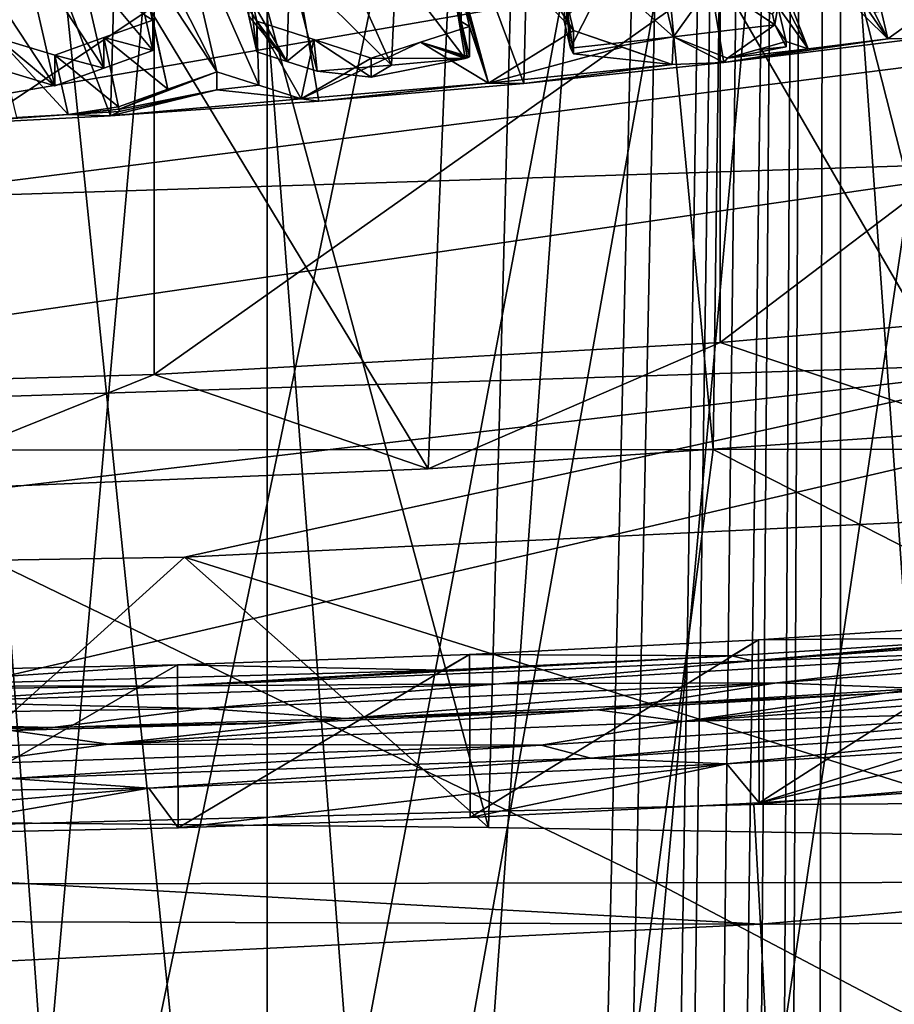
# Model space of a CAD drawing. Header units: metres. Extents: x -24 to 24, y -69 to 184.
# Tile 484 of 656: x 1.53 to 3.37, y 124.12 to 126.19. Entities that reach past the tile are written whole.
import ezdxf

# ---------------------------------------------------------------- set-up
doc = ezdxf.new("R2010")
doc.units = ezdxf.units.M
for name, color, linetype in [('1052', 7, 'CONTINUOUS'), ('1075', 7, 'CONTINUOUS'), ('1103', 7, 'CONTINUOUS'), ('1252', 7, 'CONTINUOUS'), ('1262', 7, 'CONTINUOUS'), ('1439', 7, 'CONTINUOUS'), ('1453', 7, 'CONTINUOUS'), ('1525', 7, 'CONTINUOUS'), ('1772', 7, 'CONTINUOUS'), ('1880', 7, 'CONTINUOUS'), ('2072', 7, 'CONTINUOUS'), ('2127', 7, 'CONTINUOUS'), ('2224', 7, 'CONTINUOUS'), ('2403', 7, 'CONTINUOUS'), ('2408', 7, 'CONTINUOUS'), ('2529', 7, 'CONTINUOUS'), ('2530', 7, 'CONTINUOUS'), ('2583', 7, 'CONTINUOUS'), ('2609', 7, 'CONTINUOUS'), ('2641', 7, 'CONTINUOUS'), ('2944', 7, 'CONTINUOUS'), ('3159', 7, 'CONTINUOUS'), ('3311', 7, 'CONTINUOUS'), ('3362', 7, 'CONTINUOUS'), ('3422', 7, 'CONTINUOUS'), ('3426', 7, 'CONTINUOUS'), ('3485', 7, 'CONTINUOUS'), ('3569', 7, 'CONTINUOUS'), ('3613', 7, 'CONTINUOUS'), ('367', 7, 'CONTINUOUS'), ('369', 7, 'CONTINUOUS'), ('371', 7, 'CONTINUOUS'), ('373', 7, 'CONTINUOUS'), ('383', 7, 'CONTINUOUS'), ('3912', 7, 'CONTINUOUS'), ('3965', 2, 'CONTINUOUS'), ('3966', 2, 'CONTINUOUS'), ('406', 7, 'CONTINUOUS'), ('421', 2, 'CONTINUOUS'), ('424', 3, 'CONTINUOUS'), ('434', 7, 'CONTINUOUS'), ('473', 7, 'CONTINUOUS'), ('487', 7, 'CONTINUOUS'), ('554', 2, 'CONTINUOUS'), ('563', 2, 'CONTINUOUS')]:
    doc.layers.add(name, color=color, linetype=linetype)

msp = doc.modelspace()

# ---------------------------------------------------------------- linework, layer by layer
at = {"layer": '1052'}
for points in [[(3.00307, 125.511472, 211.255068), (4.15488, 126.38466, 211.422889), (4.154883, 125.611919, 211.629944)], [(3.003084, 126.284213, 211.048017), (4.15488, 126.38466, 211.422889), (3.00307, 125.511472, 211.255068)], [(1.815886, 126.216579, 210.795601), (3.003084, 126.284213, 211.048017), (1.815888, 125.443838, 211.002656)], [(1.815888, 125.443838, 211.002656), (3.003084, 126.284213, 211.048017), (3.00307, 125.511472, 211.255068)], [(0.60762, 126.182572, 210.668684), (1.815886, 126.216579, 210.795601), (0.607628, 125.409831, 210.875738)], [(0.607628, 125.409831, 210.875738), (1.815886, 126.216579, 210.795601), (1.815888, 125.443838, 211.002656)]]:
    msp.add_3dface(points, dxfattribs=at)
at = {"layer": '1075'}
msp.add_3dface([(1.815886, 126.216579, 210.795601), (0.60762, 126.182572, 210.668684), (1.188961, 126.32483, 211.199601)], dxfattribs=at)
at = {"layer": '1103'}
for points in [[(3.00307, 125.511472, 211.255068), (4.154883, 125.611919, 211.629944), (3.553695, 125.326711, 211.178976)], [(1.815888, 125.443838, 211.002656), (3.00307, 125.511472, 211.255068), (2.390984, 125.246076, 210.878044)], [(2.390984, 125.246076, 210.878044), (3.00307, 125.511472, 211.255068), (3.553695, 125.326711, 211.178976)], [(0.607628, 125.409831, 210.875738), (1.815888, 125.443838, 211.002656), (1.202077, 125.197339, 210.696156)], [(1.202077, 125.197339, 210.696156), (1.815888, 125.443838, 211.002656), (2.390984, 125.246076, 210.878044)]]:
    msp.add_3dface(points, dxfattribs=at)
at = {"layer": '1252'}
for points in [[(3.611188, 124.665753, 211.489088), (3.085017, 124.545858, 211.241891), (3.017203, 124.627486, 211.312303)], [(3.681916, 124.585037, 211.421701), (3.085017, 124.545858, 211.241891), (3.611188, 124.665753, 211.489088)], [(3.017203, 124.627486, 211.312303), (1.865748, 124.493347, 210.977302), (1.804227, 124.576663, 211.053703)], [(2.478991, 124.515263, 211.093604), (1.865748, 124.493347, 210.977302), (3.017203, 124.627486, 211.312303)], [(3.085017, 124.545858, 211.241891), (2.478991, 124.515263, 211.093604), (3.017203, 124.627486, 211.312303)], [(1.804227, 124.576663, 211.053703), (0.62435, 124.475769, 210.841839), (0.568058, 124.560663, 210.923872)], [(1.246857, 124.480167, 210.893286), (0.62435, 124.475769, 210.841839), (1.804227, 124.576663, 211.053703)], [(1.865748, 124.493347, 210.977302), (1.246857, 124.480167, 210.893286), (1.804227, 124.576663, 211.053703)]]:
    msp.add_3dface(points, dxfattribs=at)
at = {"layer": '1262'}
for points in [[(2.477401, 126.174335, 215.206173), (2.374349, 126.141241, 215.133176), (2.477401, 126.11007, 215.223392)], [(2.374349, 126.141241, 215.133176), (2.271281, 126.107491, 215.060343), (2.468352, 126.107188, 215.216976)], [(2.472877, 126.108629, 215.220184), (2.374349, 126.141241, 215.133176), (2.468352, 126.107188, 215.216976)], [(2.477401, 126.11007, 215.223392), (2.374349, 126.141241, 215.133176), (2.472877, 126.108629, 215.220184)], [(2.468352, 126.107188, 215.216976), (2.271281, 126.107491, 215.060343), (2.271281, 126.06805, 215.070911)]]:
    msp.add_3dface(points, dxfattribs=at)
at = {"layer": '1439'}
for points in [[(2.468352, 126.107188, 215.216976), (2.271281, 126.06805, 215.070911), (2.313727, 126.093242, 215.164931)], [(2.313727, 126.093242, 215.164931), (2.271281, 126.06805, 215.070911), (2.157927, 126.080202, 215.116264)]]:
    msp.add_3dface(points, dxfattribs=at)
at = {"layer": '1453'}
msp.add_3dface([(3.340266, 126.211051, 215.470105), (3.326737, 126.204024, 215.578375), (3.355085, 126.148294, 215.370388)], dxfattribs=at)
at = {"layer": '1525'}
for points in [[(3.941742, 124.81947, 211.640929), (3.348428, 124.775751, 211.443844), (3.421895, 124.785483, 211.465049)], [(3.421895, 124.785483, 211.465049), (3.348428, 124.775751, 211.443844), (2.823511, 124.749617, 211.296967)], [(3.348428, 124.775751, 211.443844), (2.745732, 124.740794, 211.278914), (2.823511, 124.749617, 211.296967)], [(2.745732, 124.740794, 211.278914), (2.134321, 124.714613, 211.146279), (2.21648, 124.72243, 211.160826)], [(2.823511, 124.749617, 211.296967), (2.745732, 124.740794, 211.278914), (2.21648, 124.72243, 211.160826)], [(2.21648, 124.72243, 211.160826), (2.134321, 124.714613, 211.146279), (1.60207, 124.704004, 211.056976)], [(1.60207, 124.704004, 211.056976), (0.892694, 124.688955, 210.979618), (0.360627, 124.693752, 210.947811)], [(1.515836, 124.697305, 211.046369), (0.892694, 124.688955, 210.979618), (1.60207, 124.704004, 211.056976)], [(2.134321, 124.714613, 211.146279), (1.515836, 124.697305, 211.046369), (1.60207, 124.704004, 211.056976)]]:
    msp.add_3dface(points, dxfattribs=at)
at = {"layer": '1772'}
for points in [[(3.083725, 124.887464, 211.149986), (3.680342, 124.926603, 211.329628), (3.626522, 124.892609, 211.433577)], [(2.477701, 124.856888, 211.001771), (3.083725, 124.887464, 211.149986), (3.028055, 124.853801, 211.254757)], [(3.028055, 124.853801, 211.254757), (3.083725, 124.887464, 211.149986), (3.626522, 124.892609, 211.433577)], [(1.8648, 124.835001, 210.885595), (2.477701, 124.856888, 211.001771), (2.420683, 124.823706, 211.107948)], [(2.420683, 124.823706, 211.107948), (2.477701, 124.856888, 211.001771), (3.028055, 124.853801, 211.254757)], [(1.184965, 124.789929, 210.911716), (1.8648, 124.835001, 210.885595), (2.420683, 124.823706, 211.107948)], [(1.246484, 124.821843, 210.801692), (1.8648, 124.835001, 210.885595), (1.184965, 124.789929, 210.911716)]]:
    msp.add_3dface(points, dxfattribs=at)
at = {"layer": '1880'}
for points in [[(3.071307, 124.843558, 211.298722), (4.214751, 124.940065, 211.644088), (4.227766, 124.928717, 211.682399)], [(3.626522, 124.892609, 211.433577), (4.214751, 124.940065, 211.644088), (3.071307, 124.843558, 211.298722)], [(3.071307, 124.843558, 211.298722), (4.227766, 124.928717, 211.682399), (3.716161, 124.86566, 211.525402)], [(3.028055, 124.853801, 211.254757), (3.626522, 124.892609, 211.433577), (3.071307, 124.843558, 211.298722)], [(3.122676, 124.797722, 211.363653), (3.716161, 124.86566, 211.525402), (4.269742, 124.883926, 211.750882)], [(3.421895, 124.785483, 211.465049), (3.122676, 124.797722, 211.363653), (4.269742, 124.883926, 211.750882)], [(2.539988, 124.794972, 211.194429), (3.716161, 124.86566, 211.525402), (3.122676, 124.797722, 211.363653)], [(2.539988, 124.794972, 211.194429), (3.071307, 124.843558, 211.298722), (3.716161, 124.86566, 211.525402)], [(1.861491, 124.791078, 211.03398), (3.028055, 124.853801, 211.254757), (3.071307, 124.843558, 211.298722)], [(2.420683, 124.823706, 211.107948), (3.028055, 124.853801, 211.254757), (1.861491, 124.791078, 211.03398)], [(1.861491, 124.791078, 211.03398), (3.071307, 124.843558, 211.298722), (2.539988, 124.794972, 211.194429)], [(1.184965, 124.789929, 210.911716), (2.420683, 124.823706, 211.107948), (1.861491, 124.791078, 211.03398)], [(0.61858, 124.773424, 210.897358), (1.861491, 124.791078, 211.03398), (1.320114, 124.757793, 210.986126)], [(0.61858, 124.773424, 210.897358), (1.184965, 124.789929, 210.911716), (1.861491, 124.791078, 211.03398)], [(1.320114, 124.757793, 210.986126), (2.539988, 124.794972, 211.194429), (1.921508, 124.743796, 211.09379)], [(1.320114, 124.757793, 210.986126), (1.861491, 124.791078, 211.03398), (2.539988, 124.794972, 211.194429)], [(1.921508, 124.743796, 211.09379), (2.539988, 124.794972, 211.194429), (3.122676, 124.797722, 211.363653)], [(2.21648, 124.72243, 211.160826), (1.921508, 124.743796, 211.09379), (3.122676, 124.797722, 211.363653)], [(2.823511, 124.749617, 211.296967), (2.21648, 124.72243, 211.160826), (3.122676, 124.797722, 211.363653)], [(3.421895, 124.785483, 211.465049), (2.823511, 124.749617, 211.296967), (3.122676, 124.797722, 211.363653)], [(0.686437, 124.724358, 210.950742), (1.320114, 124.757793, 210.986126), (1.921508, 124.743796, 211.09379)], [(1.60207, 124.704004, 211.056976), (0.686437, 124.724358, 210.950742), (1.921508, 124.743796, 211.09379)], [(2.21648, 124.72243, 211.160826), (1.60207, 124.704004, 211.056976), (1.921508, 124.743796, 211.09379)], [(1.60207, 124.704004, 211.056976), (0.360627, 124.693752, 210.947811), (0.686437, 124.724358, 210.950742)]]:
    msp.add_3dface(points, dxfattribs=at)
at = {"layer": '2072'}
for points in [[(3.141669, 126.131619, 215.308156), (3.141669, 126.142611, 215.30521), (3.080312, 126.125048, 215.261175)], [(3.018979, 126.107253, 215.21722), (3.141669, 126.131619, 215.308156), (3.080312, 126.125048, 215.261175)]]:
    msp.add_3dface(points, dxfattribs=at)
at = {"layer": '2127'}
for points in [[(1.94706, 126.041177, 214.97062), (1.94706, 126.078615, 214.960588), (2.035368, 126.050618, 214.930221)], [(2.124333, 126.022172, 214.899693), (1.94706, 126.041177, 214.97062), (2.035368, 126.050618, 214.930221)]]:
    msp.add_3dface(points, dxfattribs=at)
at = {"layer": '2224'}
for points in [[(1.436267, 126.30805, 215.367647), (1.53919, 126.345604, 215.439346), (1.607013, 126.049549, 214.985331)], [(1.607013, 126.049549, 214.985331), (1.53919, 126.345604, 215.439346), (1.710164, 126.086823, 215.057286)], [(1.53919, 126.345604, 215.439346), (1.658637, 126.308805, 215.397985), (1.710164, 126.086823, 215.057286)], [(1.486537, 126.085923, 215.027248), (1.436267, 126.30805, 215.367647), (1.607013, 126.049549, 214.985331)], [(1.813133, 126.123413, 215.129279), (1.658637, 126.308805, 215.397985), (1.795997, 126.19807, 215.244022)], [(1.710164, 126.086823, 215.057286), (1.658637, 126.308805, 215.397985), (1.813133, 126.123413, 215.129279)]]:
    msp.add_3dface(points, dxfattribs=at)
at = {"layer": '2403'}
for points in [[(2.798307, 126.130433, 215.203586), (2.695518, 126.165899, 215.238162), (2.902436, 126.094234, 215.168633)], [(2.902436, 126.094234, 215.168633), (2.695518, 126.165899, 215.238162), (2.695518, 126.116417, 215.25142)]]:
    msp.add_3dface(points, dxfattribs=at)
at = {"layer": '2408'}
for points in [[(2.100426, 126.303118, 215.45942), (2.203458, 126.337022, 215.532183), (2.313727, 126.093242, 215.164931)], [(2.313727, 126.093242, 215.164931), (2.203458, 126.337022, 215.532183), (2.322654, 126.297239, 215.491729)], [(1.997339, 126.268512, 215.386801), (2.100426, 126.303118, 215.45942), (2.094403, 126.10079, 215.137988)], [(2.100426, 126.303118, 215.45942), (2.157927, 126.080202, 215.116264), (2.094403, 126.10079, 215.137988)], [(2.100426, 126.303118, 215.45942), (2.313727, 126.093242, 215.164931), (2.157927, 126.080202, 215.116264)], [(2.468352, 126.107188, 215.216976), (2.313727, 126.093242, 215.164931), (2.322654, 126.297239, 215.491729)], [(2.468352, 126.107188, 215.216976), (2.322654, 126.297239, 215.491729), (2.443489, 126.256483, 215.450832)], [(1.997339, 126.268512, 215.386801), (2.094403, 126.10079, 215.137988), (2.014087, 126.195734, 215.274595)], [(2.472877, 126.108629, 215.220184), (2.443489, 126.256483, 215.450832), (2.460184, 126.184422, 215.338859)], [(2.472877, 126.108629, 215.220184), (2.468352, 126.107188, 215.216976), (2.443489, 126.256483, 215.450832)], [(2.03125, 126.121137, 215.159618), (2.014087, 126.195734, 215.274595), (2.094403, 126.10079, 215.137988)], [(2.477401, 126.11007, 215.223392), (2.472877, 126.108629, 215.220184), (2.460184, 126.184422, 215.338859)]]:
    msp.add_3dface(points, dxfattribs=at)
at = {"layer": '2529'}
for points in [[(3.941742, 124.81947, 211.640929), (4.078211, 124.797327, 211.695624), (2.924037, 124.716616, 211.328444)], [(3.348428, 124.775751, 211.443844), (3.941742, 124.81947, 211.640929), (2.924037, 124.716616, 211.328444)], [(4.078211, 124.797327, 211.695624), (3.8012, 124.73972, 211.590089), (2.924037, 124.716616, 211.328444)], [(2.745732, 124.740794, 211.278914), (3.348428, 124.775751, 211.443844), (2.924037, 124.716616, 211.328444)], [(2.745732, 124.740794, 211.278914), (2.924037, 124.716616, 211.328444), (1.719761, 124.668471, 211.080003)], [(2.134321, 124.714613, 211.146279), (2.745732, 124.740794, 211.278914), (1.719761, 124.668471, 211.080003)], [(3.8012, 124.73972, 211.590089), (2.627908, 124.666586, 211.25015), (2.924037, 124.716616, 211.328444)], [(3.8012, 124.73972, 211.590089), (2.731788, 124.639209, 211.260692), (2.627908, 124.666586, 211.25015)], [(3.901614, 124.715074, 211.610495), (2.731788, 124.639209, 211.260692), (3.8012, 124.73972, 211.590089)], [(2.924037, 124.716616, 211.328444), (2.627908, 124.666586, 211.25015), (1.719761, 124.668471, 211.080003)], [(1.515836, 124.697305, 211.046369), (1.719761, 124.668471, 211.080003), (0.485035, 124.654827, 210.958589)], [(1.515836, 124.697305, 211.046369), (2.134321, 124.714613, 211.146279), (1.719761, 124.668471, 211.080003)], [(3.901614, 124.715074, 211.610495), (3.017203, 124.627486, 211.312303), (2.731788, 124.639209, 211.260692)], [(3.611188, 124.665753, 211.489088), (3.017203, 124.627486, 211.312303), (3.901614, 124.715074, 211.610495)], [(1.719761, 124.668471, 211.080003), (1.40937, 124.626863, 211.032429), (0.485035, 124.654827, 210.958589)], [(2.627908, 124.666586, 211.25015), (1.40937, 124.626863, 211.032429), (1.719761, 124.668471, 211.080003)], [(2.627908, 124.666586, 211.25015), (1.515042, 124.596565, 211.032295), (1.40937, 124.626863, 211.032429)], [(2.731788, 124.639209, 211.260692), (1.515042, 124.596565, 211.032295), (2.627908, 124.666586, 211.25015)], [(2.731788, 124.639209, 211.260692), (1.804227, 124.576663, 211.053703), (1.515042, 124.596565, 211.032295)], [(3.017203, 124.627486, 211.312303), (1.804227, 124.576663, 211.053703), (2.731788, 124.639209, 211.260692)], [(1.804227, 124.576663, 211.053703), (0.568058, 124.560663, 210.923872), (1.515042, 124.596565, 211.032295)]]:
    msp.add_3dface(points, dxfattribs=at)
at = {"layer": '2530'}
for points in [[(1.94706, 126.078615, 214.960588), (1.94706, 126.041177, 214.97062), (1.740941, 126.000242, 214.817848)], [(1.844417, 126.042621, 214.888694), (1.94706, 126.078615, 214.960588), (1.740941, 126.000242, 214.817848)], [(1.740941, 126.005726, 214.816379), (1.844417, 126.042621, 214.888694), (1.740941, 126.000242, 214.817848)]]:
    msp.add_3dface(points, dxfattribs=at)
at = {"layer": '2583'}
for points in [[(1.710164, 126.15104, 215.040079), (1.813133, 126.123413, 215.129279), (1.813133, 126.187592, 215.112083)], [(1.607013, 126.113807, 214.968113), (1.710164, 126.086823, 215.057286), (1.710164, 126.15104, 215.040079)], [(1.710164, 126.086823, 215.057286), (1.813133, 126.123413, 215.129279), (1.710164, 126.15104, 215.040079)], [(1.607013, 126.049549, 214.985331), (1.710164, 126.086823, 215.057286), (1.607013, 126.113807, 214.968113)]]:
    msp.add_3dface(points, dxfattribs=at)
at = {"layer": '2609'}
for points in [[(3.355085, 126.148294, 215.370388), (3.326737, 126.204024, 215.578375), (3.458168, 126.221983, 215.645398)], [(3.420431, 126.148628, 215.371632), (3.355085, 126.148294, 215.370388), (3.458168, 126.221983, 215.645398)], [(3.118411, 126.177342, 215.478796), (3.018979, 126.107253, 215.21722), (2.905302, 126.152218, 215.385033)], [(3.141669, 126.131619, 215.308156), (3.018979, 126.107253, 215.21722), (3.118411, 126.177342, 215.478796)], [(2.905302, 126.152218, 215.385033), (2.695518, 126.116417, 215.25142), (2.689176, 126.128885, 215.297951)], [(2.902436, 126.094234, 215.168633), (2.695518, 126.116417, 215.25142), (2.905302, 126.152218, 215.385033)], [(3.011309, 126.098342, 215.183962), (2.902436, 126.094234, 215.168633), (2.905302, 126.152218, 215.385033)], [(3.018979, 126.107253, 215.21722), (3.011309, 126.098342, 215.183962), (2.905302, 126.152218, 215.385033)], [(3.420431, 126.148628, 215.371632), (3.011309, 126.098342, 215.183962), (3.355085, 126.148294, 215.370388)], [(3.355085, 126.148294, 215.370388), (3.011309, 126.098342, 215.183962), (3.188018, 126.127233, 215.291786)], [(3.011309, 126.098342, 215.183962), (3.018979, 126.107253, 215.21722), (3.188018, 126.127233, 215.291786)], [(2.902436, 126.094234, 215.168633), (2.591072, 126.054527, 215.020444), (2.517237, 126.055416, 215.023764)], [(3.011309, 126.098342, 215.183962), (2.591072, 126.054527, 215.020444), (2.902436, 126.094234, 215.168633)], [(1.94706, 126.041177, 214.97062), (1.723909, 125.98698, 214.768354), (1.743234, 125.995733, 214.801021)], [(1.723909, 125.98698, 214.768354), (1.94706, 126.041177, 214.97062), (2.124333, 126.022172, 214.899693)], [(1.740941, 126.000242, 214.817848), (1.94706, 126.041177, 214.97062), (1.743234, 125.995733, 214.801021)], [(2.161254, 126.017348, 214.881692), (2.124333, 126.022172, 214.899693), (2.517237, 126.055416, 215.023764)], [(2.591072, 126.054527, 215.020444), (2.161254, 126.017348, 214.881692), (2.517237, 126.055416, 215.023764)], [(2.161254, 126.017348, 214.881692), (1.723909, 125.98698, 214.768354), (2.124333, 126.022172, 214.899693)], [(1.279867, 125.963479, 214.680647), (1.527702, 125.983217, 214.754312), (1.635507, 125.989261, 214.776868)], [(1.723909, 125.98698, 214.768354), (1.279867, 125.963479, 214.680647), (1.635507, 125.989261, 214.776868)], [(1.743234, 125.995733, 214.801021), (1.723909, 125.98698, 214.768354), (1.635507, 125.989261, 214.776868)]]:
    msp.add_3dface(points, dxfattribs=at)
at = {"layer": '2641'}
for points in [[(2.76464, 126.278372, 215.556545), (2.867726, 126.308612, 215.630333), (2.905302, 126.152218, 215.385033)], [(2.867726, 126.308612, 215.630333), (2.98668, 126.266211, 215.590684), (2.905302, 126.152218, 215.385033)], [(2.689176, 126.128885, 215.297951), (2.675205, 126.188981, 215.391719), (2.76464, 126.278372, 215.556545)], [(2.76464, 126.278372, 215.556545), (2.905302, 126.152218, 215.385033), (2.689176, 126.128885, 215.297951)], [(2.98668, 126.266211, 215.590684), (3.118411, 126.177342, 215.478796), (2.905302, 126.152218, 215.385033)], [(3.118411, 126.177342, 215.478796), (2.98668, 126.266211, 215.590684), (3.113054, 126.200155, 215.514807)]]:
    msp.add_3dface(points, dxfattribs=at)
at = {"layer": '2944'}
for points in [[(1.813133, 126.187592, 215.112083), (1.795997, 126.19807, 215.244022), (1.795999, 126.262144, 215.226842)], [(1.813133, 126.123413, 215.129279), (1.795997, 126.19807, 215.244022), (1.813133, 126.187592, 215.112083)]]:
    msp.add_3dface(points, dxfattribs=at)
at = {"layer": '3159'}
for points in [[(1.742747, 126.480393, 215.562466), (1.94706, 126.078615, 214.960588), (1.779221, 126.335134, 215.33922)], [(1.742747, 126.480393, 215.562466), (1.863411, 126.442128, 215.520975), (1.94706, 126.078615, 214.960588)], [(2.406748, 126.464605, 215.657348), (2.695518, 126.165899, 215.238162), (2.517237, 126.055416, 215.023764)], [(2.406748, 126.464605, 215.657348), (2.527679, 126.423229, 215.616577), (2.695518, 126.165899, 215.238162)], [(2.443489, 126.320557, 215.433664), (2.406748, 126.464605, 215.657348), (2.517237, 126.055416, 215.023764)], [(2.03125, 126.185339, 215.142415), (1.863411, 126.442128, 215.520975), (2.014086, 126.259846, 215.257431)], [(2.035368, 126.050618, 214.930221), (1.863411, 126.442128, 215.520975), (2.03125, 126.185339, 215.142415)], [(1.94706, 126.078615, 214.960588), (1.863411, 126.442128, 215.520975), (2.035368, 126.050618, 214.930221)], [(2.695518, 126.165899, 215.238162), (2.527679, 126.423229, 215.616577), (2.678279, 126.239965, 215.353878)], [(3.188018, 126.127233, 215.291786), (3.107757, 126.286916, 215.533215), (3.070766, 126.429129, 215.757499)], [(3.355085, 126.148294, 215.370388), (3.188018, 126.127233, 215.291786), (3.070766, 126.429129, 215.757499)], [(3.191947, 126.385025, 215.717351), (3.355085, 126.148294, 215.370388), (3.070766, 126.429129, 215.757499)], [(3.340266, 126.211051, 215.470105), (3.355085, 126.148294, 215.370388), (3.191947, 126.385025, 215.717351)], [(1.779221, 126.335134, 215.33922), (1.844417, 126.042621, 214.888694), (1.795999, 126.262144, 215.226842)], [(1.94706, 126.078615, 214.960588), (1.844417, 126.042621, 214.888694), (1.779221, 126.335134, 215.33922)], [(2.443489, 126.320557, 215.433664), (2.517237, 126.055416, 215.023764), (2.460186, 126.248581, 215.321652)], [(3.107757, 126.286916, 215.533215), (3.188018, 126.127233, 215.291786), (3.124414, 126.216069, 215.421212)], [(1.813133, 126.187592, 215.112083), (1.795999, 126.262144, 215.226842), (1.844417, 126.042621, 214.888694)], [(2.517237, 126.055416, 215.023764), (2.477401, 126.174335, 215.206173), (2.460186, 126.248581, 215.321652)], [(3.188018, 126.127233, 215.291786), (3.141669, 126.142611, 215.30521), (3.124414, 126.216069, 215.421212)], [(1.844417, 126.042621, 214.888694), (1.710164, 126.15104, 215.040079), (1.813133, 126.187592, 215.112083)], [(2.150584, 126.146852, 215.101554), (2.124333, 126.022172, 214.899693), (2.03125, 126.185339, 215.142415)], [(2.124333, 126.022172, 214.899693), (2.035368, 126.050618, 214.930221), (2.03125, 126.185339, 215.142415)], [(2.374349, 126.141241, 215.133176), (2.477401, 126.174335, 215.206173), (2.517237, 126.055416, 215.023764)], [(2.695518, 126.165899, 215.238162), (2.798307, 126.130433, 215.203586), (2.517237, 126.055416, 215.023764)], [(1.607013, 126.113807, 214.968113), (1.635507, 125.989261, 214.776868), (1.486537, 126.150125, 215.010045)], [(1.635507, 125.989261, 214.776868), (1.527702, 125.983217, 214.754312), (1.486537, 126.150125, 215.010045)], [(1.740941, 126.005726, 214.816379), (1.607013, 126.113807, 214.968113), (1.710164, 126.15104, 215.040079)], [(1.844417, 126.042621, 214.888694), (1.740941, 126.005726, 214.816379), (1.710164, 126.15104, 215.040079)], [(2.271281, 126.107491, 215.060343), (2.124333, 126.022172, 214.899693), (2.150584, 126.146852, 215.101554)], [(2.124333, 126.022172, 214.899693), (2.374349, 126.141241, 215.133176), (2.517237, 126.055416, 215.023764)], [(2.271281, 126.107491, 215.060343), (2.374349, 126.141241, 215.133176), (2.124333, 126.022172, 214.899693)], [(3.018979, 126.107253, 215.21722), (3.141669, 126.142611, 215.30521), (3.188018, 126.127233, 215.291786)], [(3.141669, 126.142611, 215.30521), (3.018979, 126.107253, 215.21722), (3.080312, 126.125048, 215.261175)], [(2.798307, 126.130433, 215.203586), (2.902436, 126.094234, 215.168633), (2.517237, 126.055416, 215.023764)], [(1.607013, 126.113807, 214.968113), (1.740941, 126.005726, 214.816379), (1.635507, 125.989261, 214.776868)], [(1.635507, 125.989261, 214.776868), (1.740941, 126.005726, 214.816379), (1.742089, 126.000721, 214.808687)], [(1.743234, 125.995733, 214.801021), (1.635507, 125.989261, 214.776868), (1.742089, 126.000721, 214.808687)]]:
    msp.add_3dface(points, dxfattribs=at)
at = {"layer": '3311'}
for points in [[(2.460184, 126.184422, 215.338859), (2.443489, 126.256483, 215.450832), (2.460186, 126.248581, 215.321652)], [(2.477401, 126.174335, 215.206173), (2.460184, 126.184422, 215.338859), (2.460186, 126.248581, 215.321652)], [(2.477401, 126.174335, 215.206173), (2.477401, 126.11007, 215.223392), (2.460184, 126.184422, 215.338859)]]:
    msp.add_3dface(points, dxfattribs=at)
at = {"layer": '3362'}
for points in [[(2.094403, 126.10079, 215.137988), (2.150584, 126.146852, 215.101554), (2.03125, 126.185339, 215.142415)], [(2.03125, 126.121137, 215.159618), (2.094403, 126.10079, 215.137988), (2.03125, 126.185339, 215.142415)], [(2.094403, 126.10079, 215.137988), (2.157927, 126.080202, 215.116264), (2.150584, 126.146852, 215.101554)], [(2.271281, 126.06805, 215.070911), (2.271281, 126.107491, 215.060343), (2.150584, 126.146852, 215.101554)], [(2.157927, 126.080202, 215.116264), (2.271281, 126.06805, 215.070911), (2.150584, 126.146852, 215.101554)]]:
    msp.add_3dface(points, dxfattribs=at)
at = {"layer": '3422'}
for points in [[(1.607013, 126.049549, 214.985331), (1.607013, 126.113807, 214.968113), (1.486537, 126.150125, 215.010045)], [(1.486537, 126.085923, 215.027248), (1.607013, 126.049549, 214.985331), (1.486537, 126.150125, 215.010045)]]:
    msp.add_3dface(points, dxfattribs=at)
at = {"layer": '3426'}
for points in [[(3.118411, 126.177342, 215.478796), (3.113054, 126.200155, 215.514807), (3.124414, 126.216069, 215.421212)], [(3.141669, 126.142611, 215.30521), (3.118411, 126.177342, 215.478796), (3.124414, 126.216069, 215.421212)], [(3.141669, 126.142611, 215.30521), (3.141669, 126.131619, 215.308156), (3.118411, 126.177342, 215.478796)]]:
    msp.add_3dface(points, dxfattribs=at)
at = {"layer": '3485'}
for points in [[(1.930974, 127.785197, 234.036427), (0.64624, 127.821363, 234.171401), (1.26367, 120.259009, 236.146401)], [(1.930974, 127.785197, 234.036427), (1.26367, 120.259009, 236.146401), (2.513306, 120.207105, 235.952691)], [(3.192927, 127.713301, 233.768111), (1.930974, 127.785197, 234.036427), (2.513306, 120.207105, 235.952691)], [(3.192927, 127.713301, 233.768111), (2.513306, 120.207105, 235.952691), (3.734775, 120.121235, 235.632219)], [(4.417489, 127.606514, 233.369576), (3.192927, 127.713301, 233.768111), (3.734775, 120.121235, 235.632219)]]:
    msp.add_3dface(points, dxfattribs=at)
at = {"layer": '3569'}
for points in [[(1.740941, 126.005726, 214.816379), (1.740941, 126.000242, 214.817848), (1.742089, 126.000721, 214.808687)], [(1.740941, 126.000242, 214.817848), (1.743234, 125.995733, 214.801021), (1.742089, 126.000721, 214.808687)]]:
    msp.add_3dface(points, dxfattribs=at)
at = {"layer": '3613'}
for points in [[(2.675205, 126.188981, 215.391719), (2.689176, 126.128885, 215.297951), (2.678279, 126.239965, 215.353878)], [(2.689176, 126.128885, 215.297951), (2.695518, 126.116417, 215.25142), (2.678279, 126.239965, 215.353878)], [(2.695518, 126.116417, 215.25142), (2.695518, 126.165899, 215.238162), (2.678279, 126.239965, 215.353878)]]:
    msp.add_3dface(points, dxfattribs=at)
at = {"layer": '367'}
for points in [[(1.087972, 145.2, -24.225582), (3.255157, 145.2, -24.030532), (1.181119, 55.286814, -24.221219)], [(1.181119, 55.286814, -24.221219), (3.255157, 145.2, -24.030532), (1.409252, 55.209193, -24.209017)], [(1.409252, 55.209193, -24.209017), (3.255157, 145.2, -24.030532), (1.832055, 55.013894, -24.180696)], [(1.832055, 55.013894, -24.180696), (3.255157, 145.2, -24.030532), (1.952705, 54.943908, -24.171252)], [(1.952705, 54.943908, -24.171252), (3.255157, 145.2, -24.030532), (2.211505, 54.768048, -24.148949)], [(2.211505, 54.768048, -24.148949), (3.255157, 145.2, -24.030532), (2.546726, 54.475179, -24.115901)], [(2.546726, 54.475179, -24.115901), (3.255157, 145.2, -24.030532), (2.752013, 54.24639, -24.093338)], [(2.752013, 54.24639, -24.093338), (3.255157, 145.2, -24.030532), (2.835492, 54.138752, -24.083656)], [(2.835492, 54.138752, -24.083656), (3.255157, 145.2, -24.030532), (3.074134, 53.76315, -24.054359)], [(3.074134, 53.76315, -24.054359), (3.255157, 145.2, -24.030532), (3.257662, 53.355876, -24.030192)], [(3.255157, 145.2, -24.030532), (5.396133, 145.2, -23.642002), (3.257662, 53.355876, -24.030192)], [(5.396133, 145.2, -23.642002), (3.255157, -68.3, -24.030532), (3.445987, 52.023566, -24.00391)], [(5.396133, -68.3, -23.642002), (3.255157, -68.3, -24.030532), (5.396133, 145.2, -23.642002)], [(3.257662, 53.355876, -24.030192), (5.396133, 145.2, -23.642002), (3.38266, 52.923841, -24.012916)]]:
    msp.add_3dface(points, dxfattribs=at)
at = {"layer": '369'}
for points in [[(2.988875, 125.286919, 24.065102), (1.087972, 145.2, 24.225582), (0.995562, 125.28536, 24.229555)], [(3.255157, 145.2, 24.030532), (1.087972, 145.2, 24.225582), (2.988875, 125.286919, 24.065102)], [(4.959008, 125.287839, 23.737539), (3.255157, 145.2, 24.030532), (2.988875, 125.286919, 24.065102)], [(5.396133, 145.2, 23.642002), (3.255157, 145.2, 24.030532), (4.959008, 125.287839, 23.737539)]]:
    msp.add_3dface(points, dxfattribs=at)
at = {"layer": '371'}
for points in [[(3.758695, 125.151525, 237.21091), (1.879146, 125.060803, 237.229126), (3.747206, 124.473854, 234.804689)], [(1.879146, 125.060803, 237.229126), (0.003977, 125.030613, 237.235194), (1.264135, 124.506192, 235.336229)], [(2.517246, 124.494287, 235.136482), (1.879146, 125.060803, 237.229126), (1.264135, 124.506192, 235.336229)], [(3.747206, 124.473854, 234.804689), (1.879146, 125.060803, 237.229126), (2.517246, 124.494287, 235.136482)]]:
    msp.add_3dface(points, dxfattribs=at)
at = {"layer": '373'}
for points in [[(6.468189, 146.382367, 240.147825), (0.425551, 117.362268, 33.359767), (0, 146.423799, 240.142002)], [(0.998602, 117.359051, 33.34274), (0.425551, 117.362268, 33.359767), (6.468189, 146.382367, 240.147825)], [(1.280676, 117.356515, 33.329314), (0.998602, 117.359051, 33.34274), (6.468189, 146.382367, 240.147825)], [(2.134459, 117.345, 33.268336), (1.280676, 117.356515, 33.329314), (6.468189, 146.382367, 240.147825)], [(2.982663, 117.327808, 33.17719), (2.134459, 117.345, 33.268336), (6.468189, 146.382367, 240.147825)], [(3.670868, 117.309653, 33.080915), (2.982663, 117.327808, 33.17719), (6.468189, 146.382367, 240.147825)]]:
    msp.add_3dface(points, dxfattribs=at)
at = {"layer": '383'}
for points in [[(0.003915, 126.295114, 239.777544), (0.003943, 125.773576, 238.98235), (3.6995, 126.412857, 239.756148)], [(3.6995, 126.412857, 239.756148), (0.003943, 125.773576, 238.98235), (3.726261, 125.892436, 238.959947)], [(0.003943, 125.773576, 238.98235), (0.003964, 125.350081, 238.130888), (3.726261, 125.892436, 238.959947)], [(3.726261, 125.892436, 238.959947), (0.003964, 125.350081, 238.130888), (3.746085, 125.47, 238.107513)], [(0.003964, 125.350081, 238.130888), (0.003977, 125.030613, 237.235194), (3.746085, 125.47, 238.107513)], [(0.003977, 125.030613, 237.235194), (1.879146, 125.060803, 237.229126), (3.746085, 125.47, 238.107513)], [(1.879146, 125.060803, 237.229126), (3.758695, 125.151525, 237.21091), (3.746085, 125.47, 238.107513)]]:
    msp.add_3dface(points, dxfattribs=at)
at = {"layer": '3912'}
for points in [[(2.03125, 126.121137, 215.159618), (2.03125, 126.185339, 215.142415), (2.014086, 126.259846, 215.257431)], [(2.014087, 126.195734, 215.274595), (2.03125, 126.121137, 215.159618), (2.014086, 126.259846, 215.257431)]]:
    msp.add_3dface(points, dxfattribs=at)
at = {"layer": '3965'}
for points in [[(3.085017, 124.545858, 211.241891), (3.680342, 124.926603, 211.329628), (3.083725, 124.887464, 211.149986)], [(3.085017, 124.545858, 211.241891), (3.681916, 124.585037, 211.421701), (3.680342, 124.926603, 211.329628)], [(2.478991, 124.515263, 211.093604), (3.083725, 124.887464, 211.149986), (2.477701, 124.856888, 211.001771)], [(2.478991, 124.515263, 211.093604), (3.085017, 124.545858, 211.241891), (3.083725, 124.887464, 211.149986)], [(1.865748, 124.493347, 210.977302), (2.477701, 124.856888, 211.001771), (1.8648, 124.835001, 210.885595)], [(1.865748, 124.493347, 210.977302), (2.478991, 124.515263, 211.093604), (2.477701, 124.856888, 211.001771)], [(1.246857, 124.480167, 210.893286), (1.8648, 124.835001, 210.885595), (1.246484, 124.821843, 210.801692)], [(1.246857, 124.480167, 210.893286), (1.865748, 124.493347, 210.977302), (1.8648, 124.835001, 210.885595)]]:
    msp.add_3dface(points, dxfattribs=at)
at = {"layer": '3966'}
for points in [[(3.671965, 127.277164, 210.696871), (2.472211, 127.190949, 210.37511), (3.553695, 125.326711, 211.178976)], [(2.472211, 127.190949, 210.37511), (1.243453, 127.138809, 210.180522), (2.390984, 125.246076, 210.878044)], [(2.472211, 127.190949, 210.37511), (2.390984, 125.246076, 210.878044), (3.553695, 125.326711, 211.178976)], [(1.243453, 127.138809, 210.180522), (1.202077, 125.197339, 210.696156), (2.390984, 125.246076, 210.878044)]]:
    msp.add_3dface(points, dxfattribs=at)
at = {"layer": '406'}
for points in [[(2.869685, 124.377754, 24.13153), (0.995562, 125.28536, 24.229555), (0.955727, 124.375264, 24.283149)], [(2.988875, 125.286919, 24.065102), (0.995562, 125.28536, 24.229555), (2.869685, 124.377754, 24.13153)], [(4.762525, 124.38067, 23.829523), (2.988875, 125.286919, 24.065102), (2.869685, 124.377754, 24.13153)], [(4.959008, 125.287839, 23.737539), (2.988875, 125.286919, 24.065102), (4.762525, 124.38067, 23.829523)], [(0.916187, 123.477121, 24.44008), (2.75131, 123.480005, 24.300469), (0.955727, 124.375264, 24.283149)], [(2.75131, 123.480005, 24.300469), (2.869685, 124.377754, 24.13153), (0.955727, 124.375264, 24.283149)], [(2.75131, 123.480005, 24.300469), (4.567193, 123.483877, 24.022401), (2.869685, 124.377754, 24.13153)], [(4.567193, 123.483877, 24.022401), (4.762525, 124.38067, 23.829523), (2.869685, 124.377754, 24.13153)]]:
    msp.add_3dface(points, dxfattribs=at)
at = {"layer": '421'}
for points in [[(2.517246, 124.494287, 235.136482), (1.264135, 124.506192, 235.336229), (1.324554, 128.903056, 234.151446)], [(2.517246, 124.494287, 235.136482), (1.324554, 128.903056, 234.151446), (2.633448, 128.847515, 233.944166)], [(3.747206, 124.473854, 234.804689), (2.517246, 124.494287, 235.136482), (2.633448, 128.847515, 233.944166)], [(3.747206, 124.473854, 234.804689), (2.633448, 128.847515, 233.944166), (3.911424, 128.755679, 233.601428)]]:
    msp.add_3dface(points, dxfattribs=at)
at = {"layer": '424'}
for points in [[(3.466917, 128.376475, 214.799556), (2.644884, 128.281344, 214.44452), (3.420431, 126.148628, 215.371632)], [(2.644884, 128.281344, 214.44452), (1.784726, 128.212396, 214.187202), (2.591072, 126.054527, 215.020444)], [(3.011309, 126.098342, 215.183962), (2.644884, 128.281344, 214.44452), (2.591072, 126.054527, 215.020444)], [(3.420431, 126.148628, 215.371632), (2.644884, 128.281344, 214.44452), (3.011309, 126.098342, 215.183962)], [(1.784726, 128.212396, 214.187202), (0.898841, 128.170625, 214.031313), (1.723909, 125.98698, 214.768354)], [(2.161254, 126.017348, 214.881692), (1.784726, 128.212396, 214.187202), (1.723909, 125.98698, 214.768354)], [(2.591072, 126.054527, 215.020444), (1.784726, 128.212396, 214.187202), (2.161254, 126.017348, 214.881692)], [(1.723909, 125.98698, 214.768354), (0.898841, 128.170625, 214.031313), (1.279867, 125.963479, 214.680647)]]:
    msp.add_3dface(points, dxfattribs=at)
at = {"layer": '434'}
for points in [[(0.94341, 113.718942, 33.859597), (1.9185, 113.70702, 33.800065), (0, 142.110666, 235.869139)], [(0, 142.110666, 235.869139), (2.91877, 113.686239, 33.696064), (3.305357, 142.081073, 235.75762)], [(1.9185, 113.70702, 33.800065), (2.91877, 113.686239, 33.696064), (0, 142.110666, 235.869139)], [(2.91877, 113.686239, 33.696064), (3.908149, 113.657118, 33.550094), (3.305357, 142.081073, 235.75762)], [(3.908149, 113.657118, 33.550094), (4.892378, 113.61967, 33.362162), (3.305357, 142.081073, 235.75762)], [(3.305357, 142.081073, 235.75762), (5.87052, 113.573912, 33.132026), (6.610481, 142.024182, 235.649947)], [(4.892378, 113.61967, 33.362162), (5.87052, 113.573912, 33.132026), (3.305357, 142.081073, 235.75762)]]:
    msp.add_3dface(points, dxfattribs=at)
at = {"layer": '473'}
for points in [[(0, 124.461718, 208.020901), (0, 125.65869, 207.916179), (11.322727, 127.094211, 207.492959)], [(0, 125.65869, 207.916179), (0, 126.872209, 207.81001), (11.322727, 127.094211, 207.492959)], [(0, 124.461718, 208.020901), (11.322727, 127.094211, 207.492959), (3.073802, 124.541932, 207.933085)], [(3.073802, 124.541932, 207.933085), (11.322727, 127.094211, 207.492959), (6.140197, 124.807042, 207.829288)]]:
    msp.add_3dface(points, dxfattribs=at)
at = {"layer": '487'}
for points in [[(3.073802, 124.541932, 207.933085), (6.140197, 124.807042, 207.829288), (6.169351, 124.557921, 207.829259)], [(3.08787, 124.291255, 207.933547), (3.073802, 124.541932, 207.933085), (6.169351, 124.557921, 207.829259)], [(6.196607, 124.312115, 207.787465), (3.08787, 124.291255, 207.933547), (6.169351, 124.557921, 207.829259)], [(0, 124.461718, 208.020901), (3.073802, 124.541932, 207.933085), (3.08787, 124.291255, 207.933547)], [(0.000052, 124.301322, 208.026169), (0, 124.461718, 208.020901), (3.08787, 124.291255, 207.933547)], [(3.100432, 124.043941, 207.892147), (3.08787, 124.291255, 207.933547), (6.196607, 124.312115, 207.787465)], [(6.221188, 124.076493, 207.705073), (3.100432, 124.043941, 207.892147), (6.196607, 124.312115, 207.787465)], [(0.000107, 124.13995, 208.014096), (0.000052, 124.301322, 208.026169), (3.08787, 124.291255, 207.933547)], [(3.100432, 124.043941, 207.892147), (0.000107, 124.13995, 208.014096), (3.08787, 124.291255, 207.933547)], [(0.000167, 123.980812, 207.984702), (0.000107, 124.13995, 208.014096), (3.100432, 124.043941, 207.892147)]]:
    msp.add_3dface(points, dxfattribs=at)
at = {"layer": '554'}
for points in [[(2.052971, 145.7, -22.155085), (0, 145.7, -22.25), (2.053064, 117.5, -22.155077)], [(2.053064, 117.5, -22.155077), (0, 145.7, -22.25), (0, 117.5, -22.25)], [(4.088427, 145.7, -21.871151), (2.052971, 145.7, -22.155085), (2.053064, 117.5, -22.155077)], [(4.088499, 117.5, -21.871138), (4.088427, 145.7, -21.871151), (2.053064, 117.5, -22.155077)]]:
    msp.add_3dface(points, dxfattribs=at)
at = {"layer": '563'}
for points in [[(0, 117.5, 22.25), (2.052971, 145.7, 22.155085), (2.053064, 117.5, 22.155077)], [(0, 145.7, 22.25), (2.052971, 145.7, 22.155085), (0, 117.5, 22.25)], [(2.052971, 145.7, 22.155085), (4.088427, 145.7, 21.871151), (2.053064, 117.5, 22.155077)], [(2.053064, 117.5, 22.155077), (4.088427, 145.7, 21.871151), (4.088499, 117.5, 21.871138)]]:
    msp.add_3dface(points, dxfattribs=at)

doc.saveas('drawing.dxf')
